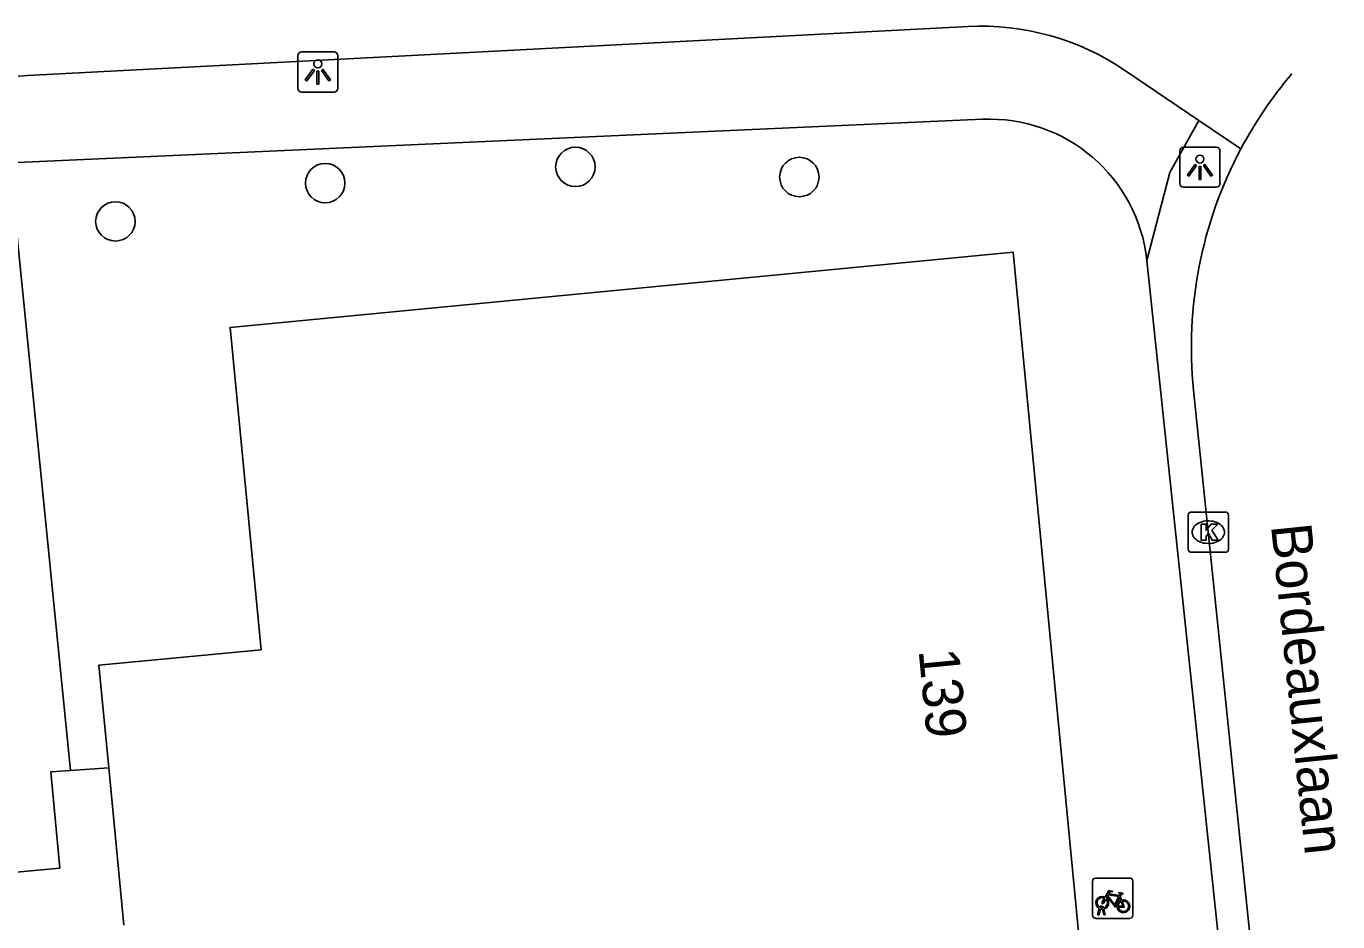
# Model space of a CAD drawing. Extents: x 158461 to 159795, y 387220 to 388672.
# Drawn here: x 159101.4 to 159133.94, y 388085.17 to 388107.41 of the extents above; entities that cross this region are included whole.
import ezdxf

# ---------------------------------------------------------------- set-up
doc = ezdxf.new("R2010")
doc.units = 0
for name, color, linetype in [('IMGEO_Boom', 7, 'Continuous'), ('IMGEO_Fietsenrek', 7, 'Continuous'), ('IMGEO_Fietspad_open', 7, 'Continuous'), ('IMGEO_Groenvoorziening', 7, 'Continuous'), ('IMGEO_Kolk', 7, 'Continuous'), ('IMGEO_Lichtpunt', 7, 'Continuous'), ('IMGEO_Openbare_ruimte_label', 7, 'Continuous'), ('IMGEO_Pand', 7, 'Continuous'), ('IMGEO_Pand_nummerreeks', 7, 'Continuous'), ('IMGEO_Rijbaan_lokaal_open', 7, 'Continuous'), ('IMGEO_Voetpad_open', 7, 'Continuous')]:
    doc.layers.add(name, color=color, linetype=linetype)

msp = doc.modelspace()

# ---------------------------------------------------------------- linework, layer by layer
at = {"layer": 'IMGEO_Boom'}
for centre in [(159115.025, 388103.912), (159108.819, 388103.512), (159120.581, 388103.662), (159103.614, 388102.561)]:
    msp.add_circle(centre, 0.489, dxfattribs=at)
at = {"layer": 'IMGEO_Fietsenrek'}
for p, q in [((159127.854, 388085.335), (159127.854, 388086.176)), ((159127.854, 388086.176), (159127.854, 388085.335)), ((159127.929, 388086.26), (159128.77, 388086.26)), ((159128.77, 388086.26), (159127.929, 388086.26)), ((159128.854, 388086.185), (159128.854, 388085.344)), ((159128.854, 388085.344), (159128.854, 388086.185)), ((159128.541, 388085.809), (159128.577, 388085.714)), ((159127.981, 388085.344), (159128.02, 388085.504)), ((159128.05, 388085.492), (159128.015, 388085.344)), ((159128.092, 388085.516), (159128.091, 388085.52)), ((159128.133, 388085.344), (159128.099, 388085.486)), ((159128.123, 388085.527), (159128.124, 388085.52)), ((159128.131, 388085.49), (159128.166, 388085.344)), ((159128.779, 388085.26), (159127.938, 388085.26)), ((159127.938, 388085.26), (159128.779, 388085.26)), ((159128.015, 388085.344), (159127.981, 388085.344)), ((159128.166, 388085.344), (159128.133, 388085.344))]:
    msp.add_line(p, q, dxfattribs=at)
for points in [[(159128.188, 388085.734), (159128.136, 388085.644), (159128.096, 388085.619), (159128.097, 388085.666), (159128.152, 388085.76)], [(159128.167, 388085.786), (159128.262, 388085.95), (159128.348, 388085.936), (159128.35, 388085.927), (159128.294, 388085.916), (159128.267, 388085.871), (159128.523, 388085.83)], [(159128.463, 388085.542), (159128.413, 388085.542), (159128.222, 388085.793), (159128.203, 388085.761)], [(159128.51, 388085.805), (159128.253, 388085.846), (159128.236, 388085.817), (159128.403, 388085.597), (159128.51, 388085.805)], [(159128.558, 388085.707), (159128.528, 388085.784), (159128.419, 388085.566), (159128.462, 388085.566)], [(159128.523, 388085.83), (159128.548, 388085.879), (159128.542, 388085.883), (159128.519, 388085.887), (159128.507, 388085.894), (159128.506, 388085.897), (159128.508, 388085.902), (159128.603, 388085.887), (159128.605, 388085.877), (159128.595, 388085.864), (159128.583, 388085.858), (159128.569, 388085.864), (159128.541, 388085.809)], [(159128.492, 388085.566), (159128.612, 388085.565), (159128.568, 388085.679)], [(159128.588, 388085.686), (159128.643, 388085.541), (159128.493, 388085.541)]]:
    msp.add_lwpolyline(points, dxfattribs=at)
for centre, radius, start, end in [((159127.932, 388086.182), 0.0779, 92.4484, 184.2845), ((159127.932, 388086.182), 0.0779, 92.4484, 184.2845), ((159128.776, 388086.182), 0.0779, 2.4484, 94.2845), ((159128.776, 388086.182), 0.0779, 2.4484, 94.2845), ((159128.094, 388085.645), 0.159, 62.6766, 242.1369), ((159128.094, 388085.645), 0.129, 63.3192, 238.903), ((159128.094, 388085.645), 0.129, 283.6043, 43.4302), ((159128.094, 388085.645), 0.159, 283.5766, 46.6042), ((159128.074, 388085.516), 0.0499, 12.8025, 158.6934), ((159128.094, 388085.645), 0.159, 253.9967, 271.7867), ((159128.074, 388085.516), 0.0174, 12.8025, 163.4502), ((159128.094, 388085.645), 0.129, 253.415, 269.0204), ((159128.621, 388085.561), 0.159, 113.3408, 178.3217), ((159128.621, 388085.561), 0.159, 187.0065, 105.7708), ((159128.621, 388085.561), 0.129, 113.923, 177.9556), ((159128.621, 388085.561), 0.129, 188.6715, 104.5883), ((159127.932, 388085.338), 0.0779, 182.4484, 274.2845), ((159127.932, 388085.338), 0.0779, 182.4484, 274.2845), ((159128.776, 388085.338), 0.0779, 272.4484, 4.2845), ((159128.776, 388085.338), 0.0779, 272.4484, 4.2845)]:
    msp.add_arc(centre, radius, start, end, dxfattribs=at)
at = {"layer": 'IMGEO_Fietspad_open'}
for points in [[(159101.431, 388106.183), (159124.769, 388107.397)], [(159128.646, 388106.315), (159130.488, 388105.068)], [(159130.488, 388105.068), (159131.534, 388104.36)]]:
    msp.add_lwpolyline(points, dxfattribs=at)
for centre, radius, start, end in [((159125.093, 388101.07), 6.336, 55.8849, 92.9282), ((159101.647, 388102.98), 3.21, 93.8637, 151.9667)]:
    msp.add_arc(centre, radius, start, end, dxfattribs=at)
at = {"layer": 'IMGEO_Groenvoorziening'}
msp.add_lwpolyline([(159102.499, 388088.931), (159100.998, 388104.013)], dxfattribs=at)
at = {"layer": 'IMGEO_Kolk'}
for p, q in [((159130.226, 388094.42), (159130.226, 388095.272)), ((159130.301, 388095.346), (159131.153, 388095.346)), ((159131.227, 388095.272), (159131.227, 388094.42)), ((159130.714, 388095.126), (159130.739, 388095.126)), ((159130.737, 388094.566), (159130.712, 388094.566)), ((159131.153, 388094.346), (159130.301, 388094.346))]:
    msp.add_line(p, q, dxfattribs=at)
for points in [[(159130.226, 388094.42), (159130.226, 388095.272)], [(159130.301, 388095.346), (159131.153, 388095.346)], [(159131.227, 388095.272), (159131.227, 388094.42)], [(159130.547, 388095.046), (159130.67, 388095.046), (159130.67, 388094.895), (159130.8, 388095.046), (159130.964, 388095.046), (159130.818, 388094.895), (159130.971, 388094.646), (159130.819, 388094.646), (159130.734, 388094.81), (159130.67, 388094.743), (159130.67, 388094.646), (159130.547, 388094.646), (159130.547, 388095.046)], [(159131.153, 388094.346), (159130.301, 388094.346)]]:
    msp.add_lwpolyline(points, dxfattribs=at)
for centre, start, end in [((159130.303, 388095.27), 91.552, 178.448), ((159130.303, 388095.27), 91.552, 178.448), ((159131.151, 388095.27), 1.552, 88.448), ((159131.151, 388095.27), 1.552, 88.448), ((159130.303, 388094.422), 181.552, 268.448), ((159130.303, 388094.422), 181.552, 268.448), ((159131.151, 388094.422), 271.552, 358.448), ((159131.151, 388094.422), 271.552, 358.448)]:
    msp.add_arc(centre, 0.0765, start, end, dxfattribs=at)
for centre, major_axis, ratio, start_param, end_param in [((159130.713, 388094.846), (-0.387, 0.002), 0.722429, 4.712389, 7.853982), ((159130.738, 388094.846), (-0.39, 0.002), 0.717154, 1.570796, 4.712389)]:
    msp.add_ellipse(centre, major_axis=major_axis, ratio=ratio, start_param=start_param, end_param=end_param, dxfattribs=at)
at = {"layer": 'IMGEO_Lichtpunt'}
for p, q in [((159108.139, 388106.673), (159108.139, 388105.866)), ((159108.139, 388106.673), (159108.139, 388105.866)), ((159109.041, 388106.768), (159108.233, 388106.768)), ((159109.041, 388106.768), (159108.233, 388106.768)), ((159109.135, 388105.866), (159109.135, 388106.673)), ((159109.135, 388105.866), (159109.135, 388106.673)), ((159108.233, 388105.772), (159109.041, 388105.772)), ((159108.233, 388105.772), (159109.041, 388105.772)), ((159130.02, 388104.31), (159130.02, 388103.503)), ((159130.02, 388104.31), (159130.02, 388103.503)), ((159130.922, 388104.405), (159130.114, 388104.405)), ((159130.922, 388104.405), (159130.114, 388104.405)), ((159131.016, 388103.503), (159131.016, 388104.31)), ((159131.016, 388103.503), (159131.016, 388104.31)), ((159130.114, 388103.409), (159130.922, 388103.409)), ((159130.114, 388103.409), (159130.922, 388103.409))]:
    msp.add_line(p, q, dxfattribs=at)
for points in [[(159108.513, 388106.337), (159108.552, 388106.309), (159108.364, 388106.047), (159108.326, 388106.074), (159108.513, 388106.337)], [(159108.615, 388106.289), (159108.662, 388106.289), (159108.662, 388105.967), (159108.615, 388105.967), (159108.615, 388106.289)], [(159108.725, 388106.309), (159108.763, 388106.336), (159108.95, 388106.074), (159108.911, 388106.046), (159108.725, 388106.309)], [(159130.394, 388103.974), (159130.433, 388103.946), (159130.245, 388103.684), (159130.207, 388103.711), (159130.394, 388103.974)], [(159130.606, 388103.946), (159130.644, 388103.973), (159130.831, 388103.711), (159130.792, 388103.683), (159130.606, 388103.946)], [(159130.496, 388103.926), (159130.543, 388103.926), (159130.543, 388103.604), (159130.496, 388103.604), (159130.496, 388103.926)]]:
    msp.add_lwpolyline(points, dxfattribs=at)
for centre in [(159108.638, 388106.471), (159130.519, 388104.108)]:
    msp.add_circle(centre, 0.0994, dxfattribs=at)
for centre, start, end in [((159108.233, 388106.673), 90, 180), ((159108.233, 388106.673), 90, 180), ((159109.041, 388106.673), 0, 90), ((159109.041, 388106.673), 0, 90), ((159108.233, 388105.866), 180, 270), ((159108.233, 388105.866), 180, 270), ((159109.041, 388105.866), 270, 0), ((159109.041, 388105.866), 270, 360), ((159130.114, 388104.31), 90, 180), ((159130.114, 388104.31), 90, 180), ((159130.922, 388104.31), 0, 90), ((159130.922, 388104.31), 0, 90), ((159130.114, 388103.503), 180, 270), ((159130.114, 388103.503), 180, 270), ((159130.922, 388103.503), 270, 0), ((159130.922, 388103.503), 270, 360)]:
    msp.add_arc(centre, 0.0946, start, end, dxfattribs=at)
at = {"layer": 'IMGEO_Pand'}
for points in [[(159103.449, 388088.998), (159103.204, 388091.541), (159107.23, 388091.929), (159106.46, 388099.927), (159125.882, 388101.798), (159127.972, 388080.1)], [(159103.826, 388085.087), (159103.449, 388088.998)]]:
    msp.add_lwpolyline(points, dxfattribs=at)
at = {"layer": 'IMGEO_Rijbaan_lokaal_open'}
msp.add_lwpolyline([(159130.362, 388098.367), (159132.767, 388075.1)], dxfattribs=at)
for centre, radius, start, end in [((159140.753, 388099.46), 10.44, 139.6201, 152.0102), ((159140.768, 388099.443), 10.461, 151.9653, 185.9043)]:
    msp.add_arc(centre, radius, start, end, dxfattribs=at)
at = {"layer": 'IMGEO_Voetpad_open'}
for points in [[(159125.122, 388105.095), (159100.998, 388104.013)], [(159129.201, 388101.591), (159129.77, 388103.771), (159130.488, 388105.068)], [(159131.443, 388080.384), (159129.201, 388101.591)], [(159103.449, 388088.998), (159102.499, 388088.931)], [(159098.462, 388086.155), (159102.234, 388086.506), (159102.012, 388088.896), (159102.499, 388088.931)]]:
    msp.add_lwpolyline(points, dxfattribs=at)
msp.add_arc((159125.298, 388101.174), 3.925, 6.1022, 92.5704, dxfattribs=at)

# ---------------------------------------------------------------- texts
at = {"layer": 'IMGEO_Openbare_ruimte_label'}
msp.add_text('Bordeauxlaan', height=1, rotation=275.9101, dxfattribs=at).set_placement((159132.28, 388095.014))
at = {"layer": 'IMGEO_Pand_nummerreeks'}
msp.add_text('139', height=1, rotation=275.5019, dxfattribs=at).set_placement((159123.538, 388091.916))

doc.saveas('drawing.dxf')
